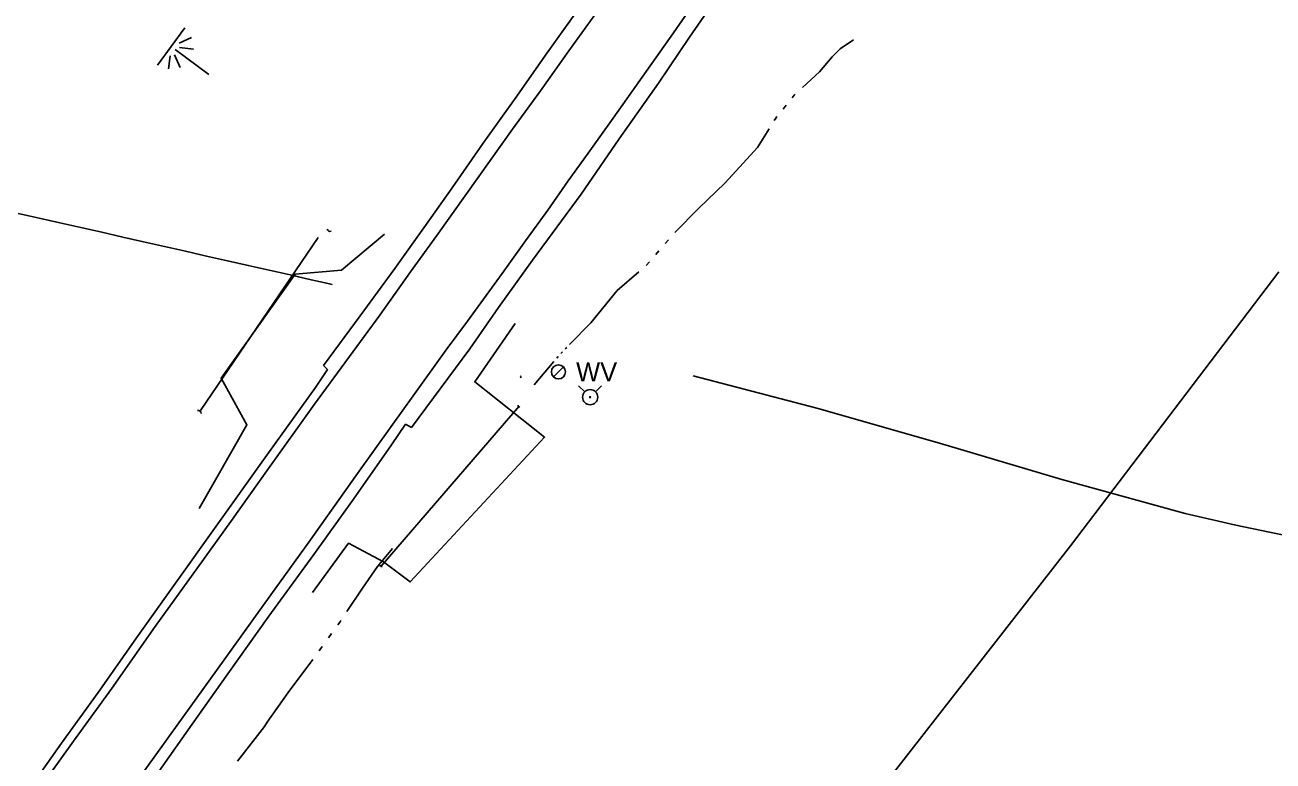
# Model space of a CAD drawing. Extents: x 589250 to 1188077, y 162953 to 363065.
# Drawn here: x 594389.9 to 594782.5, y 182719.7 to 182951 of the extents above; entities that cross this region are included whole.
import ezdxf

# ---------------------------------------------------------------- set-up
doc = ezdxf.new("R2010")
doc.units = 0
for name, color, linetype in [('E_DRN', 7, 'Continuous'), ('E_DRN_DrainTile', 7, 'Continuous'), ('E_DRN_Pipe', 7, 'Continuous'), ('E_DWY', 7, 'Continuous'), ('E_MAP_Limits', 7, 'Continuous'), ('E_RDWY', 7, 'Continuous'), ('E_RDWY_Gravel', 7, 'Continuous'), ('E_UTL_W', 7, 'Continuous'), ('E_UTL_WHydrant', 7, 'Continuous'), ('E_WTR_FlowLine', 7, 'Continuous'), ('E_WTR_Wetland', 7, 'Continuous')]:
    doc.layers.add(name, color=color, linetype=linetype)

# ---------------------------------------------------------------- blocks, each defined once
blk = doc.blocks.new('POINT_DISPLAY')
blk.add_line((0, 0), (0, 0))

msp = doc.modelspace()

# ---------------------------------------------------------------- linework, layer by layer
at = {"layer": 'E_DRN'}
for centre, radius, start, end in [((594485.87, 182887.03), 0.884, 188.3444, 294.6046), ((594546.27, 182840.49), 0.43, 129.3081, 235.5683), ((594444.42, 182829.05), 0.89, 355.9184, 102.1786), ((594545.55, 182831.5), 0.536, 172.399, 278.6592), ((594501.61, 182780.63), 0.475, 1.2193, 107.4795)]:
    msp.add_arc(centre, radius, start, end, dxfattribs=at)
at = {"layer": 'E_DRN_DrainTile'}
for points in [[(594387.75, 182891.85), (594394.33, 182890.36), (594400.91, 182888.87), (594407.49, 182887.38), (594414.08, 182885.89), (594420.66, 182884.4), (594427.24, 182882.91), (594433.83, 182881.42), (594440.41, 182879.93), (594447, 182878.44), (594453.58, 182876.95), (594460.17, 182875.46), (594466.75, 182873.97), (594473.34, 182872.48), (594479.92, 182870.99), (594484.33, 182869.99), (594486.51, 182869.51), (594486.51, 182869.51), (594486.51, 182869.51)], [(594387.75, 182891.85), (594394.33, 182890.36), (594400.91, 182888.87), (594407.49, 182887.38), (594414.08, 182885.89), (594420.66, 182884.4), (594427.24, 182882.91), (594433.83, 182881.42), (594440.41, 182879.93), (594447, 182878.44), (594453.58, 182876.95), (594460.17, 182875.46), (594466.75, 182873.97), (594473.34, 182872.48), (594479.92, 182870.99), (594484.33, 182869.99), (594486.51, 182869.51), (594486.51, 182869.51), (594486.51, 182869.51)], [(594600.09, 182840.82), (594638.98, 182830.58), (594639.76, 182830.37), (594677.6, 182819.64), (594716.06, 182808.17), (594754.9, 182797.54), (594770.81, 182793.8), (594794.51, 182788.93), (594834.35, 182782.26), (594874.31, 182777.24), (594914.38, 182773.61), (594954.54, 182771.12), (594994.76, 182769.52), (595035.02, 182768.56), (595075.3, 182767.99), (595115.59, 182767.55), (595155.85, 182766.99), (595185.29, 182766.37), (595196.07, 182766.09), (595236.27, 182765.08), (595276.48, 182764.1), (595316.68, 182763.14), (595356.89, 182762.19)]]:
    msp.add_lwpolyline(points, dxfattribs=at)
at = {"layer": 'E_DRN_Pipe'}
for p, q in [((594445.16, 182829.83), (594482.15, 182884.29)), ((594501.99, 182780.97), (594545.41, 182831.2))]:
    msp.add_line(p, q, dxfattribs=at)
at = {"layer": 'E_DWY'}
for points in [[(594444.75, 182799.11), (594459.74, 182825.41), (594451.59, 182840.02), (594474.87, 182872.68), (594489.45, 182873.96), (594503.01, 182885.34)], [(594544.06, 182857.22), (594531.39, 182838.87), (594553.36, 182821.46), (594511.09, 182776.03), (594502.72, 182782.32), (594491.7, 182788.18), (594480.33, 182772.73)]]:
    msp.add_lwpolyline(points, dxfattribs=at)
at = {"layer": 'E_MAP_Limits'}
for p, q in [((594784.36, 182873.5), (594718.81, 182787.39)), ((594718.81, 182787.39), (594603.56, 182639.73))]:
    msp.add_line(p, q, dxfattribs=at)
at = {"layer": 'E_RDWY'}
for p, q in [((594561.01, 182942.88), (594573.67, 182960.53)), ((594593.93, 182948.62), (594602.45, 182960.91)), ((594584.07, 182934.67), (594593.93, 182948.62)), ((594552.05, 182930.33), (594561.01, 182942.88)), ((594574.93, 182921.77), (594584.07, 182934.67)), ((594543.3, 182918.3), (594552.05, 182930.33)), ((594567.05, 182910.78), (594574.93, 182921.77)), ((594528.85, 182897.97), (594543.3, 182918.3)), ((594560.8, 182902.04), (594567.05, 182910.78)), ((594554.41, 182892.81), (594560.8, 182902.04)), ((594519.47, 182884.88), (594528.85, 182897.97)), ((594547.35, 182883.16), (594554.41, 182892.81)), ((594511.17, 182873.43), (594519.47, 182884.88)), ((594540.06, 182872.89), (594547.35, 182883.16)), ((594501.5, 182859.84), (594511.17, 182873.43)), ((594529.08, 182858.01), (594540.06, 182872.89)), ((594480.94, 182831.83), (594501.5, 182859.84)), ((594522.42, 182848.91), (594529.08, 182858.01)), ((594505.11, 182824.82), (594522.42, 182848.91)), ((594466.54, 182811.67), (594480.94, 182831.83)), ((594494.53, 182810.04), (594505.11, 182824.82)), ((594454.66, 182795.02), (594466.54, 182811.67)), ((594479.16, 182788.52), (594494.53, 182810.04)), ((594444.19, 182780.42), (594454.66, 182795.02)), ((594467.23, 182771.98), (594479.16, 182788.52)), ((594430.85, 182761.97), (594444.19, 182780.42)), ((594452.61, 182751.51), (594467.23, 182771.98)), ((594417.1, 182742.43), (594430.85, 182761.97)), ((594439.68, 182733.65), (594452.61, 182751.51)), ((594405.19, 182725.96), (594417.1, 182742.43)), ((594426.3, 182714.97), (594439.68, 182733.65)), ((594392.37, 182708.15), (594405.19, 182725.96))]:
    msp.add_line(p, q, dxfattribs=at)
at = {"layer": 'E_RDWY_Gravel'}
for p, q in [((594598.92, 182947.2), (594610.4, 182963.76)), ((594554.21, 182942.25), (594566.6, 182959.69)), ((594589.17, 182932.73), (594598.92, 182947.2)), ((594544.06, 182927.9), (594554.21, 182942.25)), ((594576.84, 182915.27), (594589.17, 182932.73)), ((594534.06, 182913.88), (594544.06, 182927.9)), ((594524.25, 182899.88), (594534.06, 182913.88)), ((594564.84, 182897.83), (594576.84, 182915.27)), ((594515.93, 182888.07), (594524.25, 182899.88)), ((594549.52, 182877.17), (594564.84, 182897.83)), ((594506.27, 182874.48), (594515.93, 182888.07)), ((594538.89, 182862.29), (594549.52, 182877.17)), ((594495.37, 182859.68), (594506.27, 182874.48)), ((594529.81, 182849.25), (594538.89, 182862.29)), ((594483.83, 182844.06), (594495.37, 182859.68)), ((594511.45, 182824.51), (594529.81, 182849.25)), ((594481.27, 182837.14), (594485.11, 182842.78)), ((594485.11, 182842.78), (594483.83, 182844.06)), ((594466.04, 182815.85), (594481.27, 182837.14)), ((594505.2, 182819.05), (594509.65, 182825.6)), ((594509.65, 182825.6), (594511.45, 182824.51)), ((594493.23, 182802.01), (594505.2, 182819.05)), ((594449.54, 182792.84), (594466.04, 182815.85)), ((594480.74, 182784.66), (594493.23, 182802.01)), ((594437.74, 182776.39), (594449.54, 182792.84)), ((594466.6, 182765.21), (594480.74, 182784.66)), ((594425.52, 182759.14), (594437.74, 182776.39)), ((594453.72, 182747.14), (594466.6, 182765.21)), ((594412.94, 182741.3), (594425.52, 182759.14)), ((594442.5, 182731.3), (594453.72, 182747.14)), ((594401.42, 182725.29), (594412.94, 182741.3)), ((594427.67, 182710.29), (594442.5, 182731.3)), ((594390.2, 182709.56), (594401.42, 182725.29))]:
    msp.add_line(p, q, dxfattribs=at)
at = {"layer": 'E_UTL_W'}
msp.add_lwpolyline([(594556.15, 182840.46), (594559.29, 182843.6)], dxfattribs=at)
msp.add_circle((594557.72, 182842.03), 2.22, dxfattribs=at)
at = {"layer": 'E_UTL_WHydrant'}
for points in [[(594566.02, 182835.73), (594564.08, 182837.68)], [(594569.36, 182835.73), (594571.31, 182837.68)]]:
    msp.add_lwpolyline(points, dxfattribs=at)
for radius in [2.38, 0.182]:
    msp.add_circle((594567.69, 182834.06), radius, dxfattribs=at)
at = {"layer": 'E_WTR_FlowLine'}
for p, q in [((594643.78, 182941), (594646.33, 182943.53)), ((594646.33, 182943.53), (594650.49, 182946.35)), ((594639.85, 182936.35), (594643.78, 182941)), ((594634.48, 182931.39), (594639.85, 182936.35)), ((594631.24, 182928.18), (594631.89, 182928.99)), ((594631.89, 182928.99), (594632.24, 182929.32)), ((594628.37, 182924.62), (594629.32, 182925.81)), ((594625.58, 182921), (594626.06, 182921.77)), ((594626.06, 182921.77), (594626.45, 182922.25)), ((594620.32, 182912.58), (594623.97, 182918.41)), ((594611.35, 182902.67), (594620.32, 182912.58)), ((594601.87, 182893.46), (594610.02, 182901.38)), ((594610.02, 182901.38), (594611.35, 182902.67)), ((594594.36, 182885.78), (594601.87, 182893.46)), ((594591.32, 182882.38), (594592.31, 182883.53)), ((594588.34, 182878.91), (594589.33, 182880.06)), ((594576.18, 182867.57), (594583.05, 182873.45)), ((594585.36, 182875.44), (594586.35, 182876.59)), ((594567.91, 182857.46), (594576.18, 182867.57)), ((594561.25, 182850.63), (594567.91, 182857.46)), ((594559.87, 182849.22), (594560.33, 182849.69)), ((594557.17, 182846.34), (594557.59, 182846.84)), ((594558.49, 182847.8), (594558.95, 182848.27)), ((594550.07, 182837.92), (594556.32, 182845.33)), ((594500.77, 182780.88), (594505.5, 182786.54)), ((594496.08, 182774.05), (594500.77, 182780.88)), ((594491.16, 182766.71), (594496.08, 182774.05)), ((594488.32, 182762.54), (594489.02, 182763.51)), ((594489.02, 182763.51), (594489.29, 182763.92)), ((594485.39, 182758.45), (594486.36, 182759.81)), ((594482.45, 182754.35), (594483.43, 182755.71)), ((594472.72, 182741.28), (594480.48, 182751.62)), ((594466.14, 182731.91), (594472.72, 182741.28)), ((594465.21, 182730.6), (594466.14, 182731.91)), ((594456.77, 182719.68), (594465.21, 182730.6))]:
    msp.add_line(p, q, dxfattribs=at)
at = {"layer": 'E_WTR_Wetland'}
for p, q in [((594440.15, 182950.15), (594431.55, 182938.4)), ((594442.26, 182947.07), (594438.46, 182945.36)), ((594438.56, 182943.94), (594442.89, 182943.45)), ((594435.06, 182937.24), (594435.55, 182941.38)), ((594436.93, 182941.71), (594438.7, 182937.73)), ((594447.8, 182935.49), (594437.15, 182943.3))]:
    msp.add_line(p, q, dxfattribs=at)

# ---------------------------------------------------------------- block references
at = {"layer": 'E_WTR_Wetland', "rotation": 126.21810079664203}
for p in [(594435.79, 182944.19), (594435.82, 182944.24), (594436.11, 182944.63), (594437.15, 182943.3), (594438.16, 182942.55)]:
    msp.add_blockref('POINT_DISPLAY', p, dxfattribs=at)

# ---------------------------------------------------------------- texts
at = {"layer": 'E_UTL_W'}
msp.add_text('WV', height=6, dxfattribs=at).set_placement((594563.28, 182839.03))

doc.saveas('drawing.dxf')
